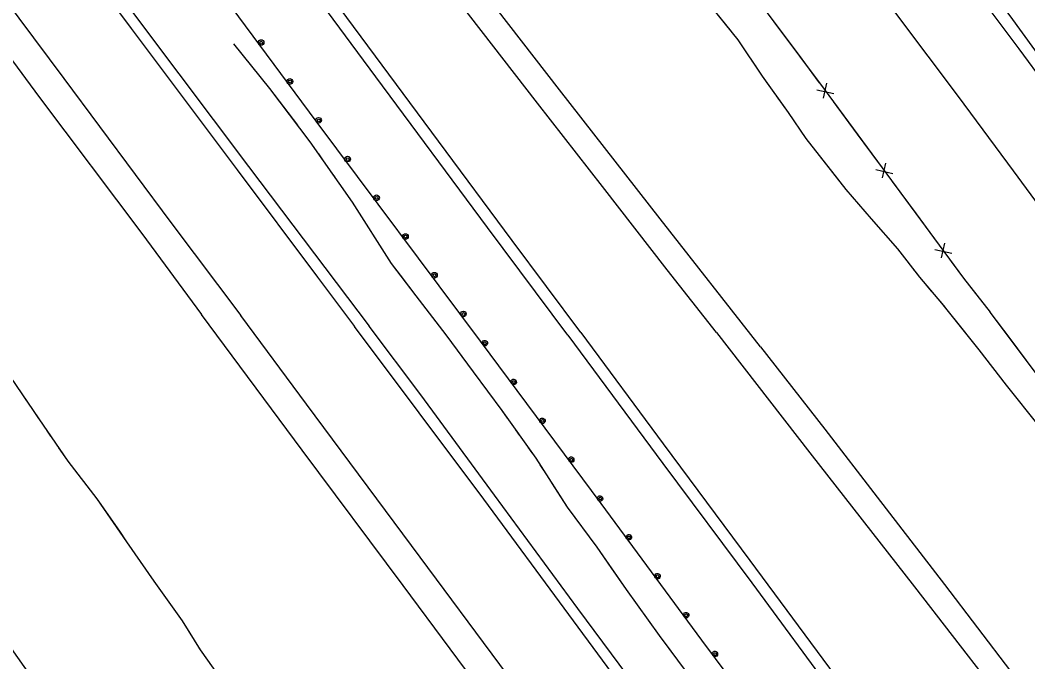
# Model space of a CAD drawing. Extents: x 353423 to 364002, y 127000 to 201942.
# Drawn here: x 357820.4 to 358103.2, y 134304.5 to 134484.5 of the extents above; entities that cross this region are included whole.
import ezdxf

# ---------------------------------------------------------------- set-up
doc = ezdxf.new("R2010")
doc.units = 0
for name, color, linetype in [('E_DTM_SlopeBottom', 7, 'Continuous'), ('E_DTM_SlopeTop', 7, 'Continuous'), ('E_MISCPROP', 7, 'Continuous'), ('E_STRUCT_WingWall', 7, 'Continuous')]:
    doc.layers.add(name, color=color, linetype=linetype)

msp = doc.modelspace()

# ---------------------------------------------------------------- linework, layer by layer
at = {"layer": 'E_DTM_SlopeBottom'}
for p, q in [((358046.7, 134466.76), (358045.81, 134462.63)), ((358044, 134464.97), (358048.81, 134463.91)), ((358063.26, 134444.35), (358062.36, 134440.22)), ((358060.55, 134442.56), (358065.36, 134441.5)), ((358079.81, 134421.94), (358078.92, 134417.8)), ((358077.1, 134420.15), (358081.91, 134419.08))]:
    msp.add_line(p, q, dxfattribs=at)
for points in [[(357447.21, 135217.01), (357483.92, 135174.33), (357519.83, 135132.37), (357549.54, 135096.93), (357579.24, 135062.41), (357597.79, 135040.52), (357621.03, 135013.52), (357648.32, 134981.45), (357673.52, 134950.39), (357705.77, 134910.59), (357734.92, 134872.77), (357758.85, 134841.87), (357790.03, 134802.64), (357817.81, 134767.3), (357845.11, 134732.58), (357868.77, 134701.15), (357900.84, 134659.37), (357938.33, 134610.02), (357968.56, 134569.24), (358003.7, 134521.89), (358046.03, 134465.14), (358085.2, 134412.11), (358092.67, 134402.56)], [(358031.98, 134483.99), (358038.75, 134474.91)], [(358038.75, 134474.91), (358044.7, 134466.93)], [(358048.62, 134461.64), (358055.34, 134452.54)], [(358055.34, 134452.54), (358061.26, 134444.53)], [(358065.17, 134439.23), (358071.89, 134430.13)], [(358071.89, 134430.13), (358077.81, 134422.12)], [(358081.72, 134416.82), (358085.2, 134412.11), (358088.57, 134407.81)], [(358088.57, 134407.81), (358092.67, 134402.56)], [(358125.09, 133893.37), (358100.76, 133925.95), (358080.62, 133954.99), (358087.05, 134002.01), (358097, 134050.89), (358091.62, 134058.88), (358038.35, 134056.14), (358005.27, 134055.39), (357978.53, 134090.86), (357943.72, 134138.14), (357893.34, 134207.85), (357862.35, 134248.85), (357831.11, 134289.61), (357804.85, 134326.82), (357784.28, 134354.17), (357746.81, 134404.35)], [(358435.86, 133952.59), (358393.53, 133995.64), (358355.13, 134047.78), (358318.08, 134098.15), (358281.06, 134148.45), (358254.55, 134185.41), (358218.26, 134233.74), (358182.35, 134282.36), (358148.23, 134328.01), (358112.55, 134376.05), (358092.67, 134402.56)], [(358098.22, 134395.16), (358092.67, 134402.56)], [(358105.01, 134386.11), (358098.22, 134395.16)]]:
    msp.add_lwpolyline(points, dxfattribs=at)
at = {"layer": 'E_DTM_SlopeTop'}
for points in [[(358028.18, 134392.9), (358000.01, 134428.74), (357971.76, 134464.97), (357946.87, 134497.14), (357917.54, 134534.71), (357893.29, 134565.79), (357863.7, 134604.36), (357833.71, 134643.36), (357808.08, 134677.2), (357781.71, 134710.97), (357753.68, 134747.73), (357728.91, 134779.61), (357698.53, 134817.83), (357671.38, 134851.83), (357641.27, 134889.51), (357615.87, 134921.19), (357589.3, 134953.78), (357562.9, 134986.28), (357534.84, 135020.47), (357508.93, 135051.35), (357481.06, 135084.46), (357451.01, 135119.99)], [(358015.83, 134396.91), (358001.99, 134414.45), (357983.82, 134437.86), (357965.64, 134461.22), (357943.39, 134489.93), (357916.54, 134524.34), (357890.09, 134558.45), (357865.41, 134590.28), (357839.77, 134623.71), (357813.43, 134657.28), (357784.59, 134694.35), (357763.33, 134721.42), (357737.87, 134753.77), (357715.04, 134782.71), (357691.82, 134812.02), (357664.99, 134845.65), (357648.47, 134866.2), (357606.79, 134918.02), (357578.03, 134953.3), (357547.68, 134989.99), (357520.1, 135023.14), (357487.3, 135062.25), (357456.58, 135098.83)], [(357977.82, 134396.88), (357958.54, 134422.67), (357937.8, 134450.55), (357912.15, 134485.18), (357889.18, 134516.14), (357867.47, 134545.21), (357845.65, 134574.49), (357822.86, 134604.71), (357799.27, 134635.73), (357778.06, 134663.09), (357754.89, 134693.15), (357731.12, 134723.68), (357709.34, 134751.55), (357682.99, 134784.59), (357663.12, 134809.6), (357641.05, 134837.24), (357614.41, 134870.4), (357588.41, 134902.48), (357563.16, 134933.33), (357538.99, 134962.88), (357511.05, 134996.54), (357478.65, 135035.31), (357446.49, 135073.61)], [(357974.16, 134396.1), (357951.61, 134426.34), (357920.26, 134468.55), (357894.74, 134503.14), (357873.91, 134531.11), (357849.85, 134563.01), (357828.45, 134591.29), (357805.06, 134622.18), (357779.3, 134655.69), (357757.3, 134684.52), (357729.97, 134719.61), (357707.76, 134748.07), (357682.69, 134779.79), (357659.63, 134808.9), (357634.32, 134840.62), (357606.44, 134875.39), (357581.64, 134906.11), (357555.07, 134938.37), (357530.82, 134968), (357503.23, 135001.27), (357472.85, 135037.8), (357445.41, 135070.33)], [(357465.4, 134979.05), (357490.38, 134948.82), (357518.96, 134914.24), (357546.89, 134880.05), (357573.33, 134847.31), (357596.96, 134817.81), (357627.11, 134780.22), (357652.81, 134747.57), (357678.27, 134715.22), (357702.18, 134685.1), (357730.12, 134648.27), (357753.59, 134617.25), (357781.22, 134581.13), (357803.81, 134551.17), (357829.63, 134516.66), (357855, 134482.62), (357884.54, 134443.43), (357918.34, 134398.65)], [(357466.77, 134971.22), (357496.12, 134935.88), (357519.61, 134907.22), (357542.21, 134879.44), (357563.78, 134852.86), (357589.5, 134821.12), (357620.69, 134782.05), (357647.32, 134748.72), (357670.23, 134719.99), (357697.4, 134685.16), (357720.41, 134655.43), (357749.27, 134617.5), (357772.27, 134587.4), (357799.22, 134551.92), (357822.09, 134521.58), (357851.61, 134482.1), (357881.34, 134442.45), (357903.85, 134412.37), (357914.23, 134398.54)], [(357439.16, 134967.62), (357472.27, 134927.59), (357500.6, 134893.06), (357526.57, 134861.27), (357553.57, 134827.85), (357584.12, 134789.83), (357612.76, 134754.1), (357644.02, 134714.49), (357674.67, 134675.6), (357697.76, 134645.92), (357725.08, 134610.34), (357751.48, 134576.06), (357778.34, 134540.41), (357803.25, 134507.54), (357832.69, 134468.11), (357862.73, 134427.71), (357882.4, 134401.63)], [(357466.15, 134921.46), (357489.84, 134892.5), (357513.61, 134863.38), (357535.92, 134835.53), (357561, 134804.51), (357586.64, 134772.49), (357611.87, 134741.14), (357637.26, 134709.04), (357661.37, 134678.79), (357685.18, 134648.17), (357707.7, 134618.79), (357730.9, 134588.57), (357753.08, 134560.06), (357776.1, 134529.43), (357800.41, 134497.32), (357825.9, 134462.74), (357854.59, 134424.68), (357871.32, 134401.93)], [(357827.25, 134809.38), (357841.61, 134789.96), (357855.57, 134770.88), (357870.09, 134751.34), (357883.57, 134733.05), (357896.05, 134716.12), (357907.97, 134699.74), (357919.73, 134683.7), (357933.38, 134665.54), (357948.29, 134645.11), (357964.28, 134623.3), (357979.6, 134602.82), (357993.17, 134584.91), (358006.05, 134567.35), (358019.68, 134548.73), (358036.28, 134526.4), (358052.44, 134504.95), (358066.64, 134485.71), (358083.64, 134463.08), (358099.08, 134442.23), (358117.38, 134417.42)], [(358163.43, 134391.47), (358150.5, 134408.62), (358132.32, 134433.51), (358115.93, 134455.83), (358100.82, 134476.39), (358086.5, 134495.6), (358070.22, 134517.5), (358052.71, 134540.97), (358038.63, 134560.17), (358023.43, 134580.48), (358008.36, 134601.08), (357994.63, 134619.4), (357979.04, 134640.51), (357963.15, 134661.54), (357949.64, 134680.07), (357936.23, 134697.77), (357919.48, 134720.64), (357907.44, 134737.14), (357904.42, 134741.6), (357899.78, 134750.31), (357896.65, 134758.61), (357895.02, 134767.76)], [(358168.48, 134390.5), (358157.23, 134405.74), (358145.03, 134422.26), (358128.12, 134445.25), (358112.08, 134466.66), (358098.25, 134485.65), (358078.18, 134512.53), (358062.63, 134533.55), (358047.95, 134553.55), (358031.72, 134575.33), (358016.45, 134596.26), (358001.41, 134616.53), (357984.53, 134639.15), (357969.21, 134659.75), (357954.95, 134679.66), (357941.03, 134698.29), (357926.65, 134717.08), (357918.09, 134729.04), (357909.78, 134741.32), (357901.66, 134754.67), (357895.02, 134767.76)], [(358113.99, 134074.7), (358093.46, 134101.84), (358069.79, 134134.13), (358048.77, 134162.48), (358025.59, 134193.8), (358002.54, 134225.21), (357978.09, 134258.25), (357954.3, 134290.41), (357927.93, 134325.92), (357899.53, 134363.91), (357871.32, 134401.93)], [(358128.03, 134065.44), (358098.71, 134107.01), (358073.67, 134142.71), (358051.94, 134173.43), (358031.09, 134201.66), (358003.9, 134238.3), (357980.6, 134269.5), (357955.09, 134303.8), (357932.72, 134333.83), (357900.76, 134376.8), (357882.4, 134401.63)], [(358415.27, 133722.02), (358387.19, 133760), (358361.15, 133795.17), (358331.12, 133835.63), (358300.06, 133877.67), (358267.49, 133921.52), (358236.31, 133963.85), (358198.76, 134014.23), (358159.51, 134067.42), (358127.47, 134110.72), (358088.74, 134163.19), (358058.38, 134204.18), (358025.08, 134249.29), (358000.18, 134282.95), (357974.43, 134317.75), (357950.56, 134350.12), (357914.23, 134398.54)], [(358106.97, 134143.92), (358088.23, 134169.17), (358064.15, 134201.5), (358042.57, 134230.73), (358023.51, 134256.52), (358002.57, 134284.96), (357976.94, 134319.46), (357953.52, 134351.21), (357932.83, 134379.43), (357918.34, 134398.65)], [(357974.16, 134396.1), (358000.81, 134360.16), (358025.74, 134326.62), (358049.41, 134294.54), (358078.22, 134255.27), (358106.79, 134216.99), (358136.71, 134176.45), (358164.66, 134138.72), (358192.37, 134101.28), (358220.57, 134063.13), (358243.14, 134032.73), (358264.16, 134004.3), (358286.81, 133973.85), (358308.07, 133945.08), (358330.44, 133914.93), (358355.78, 133880.67), (358380.96, 133846.88), (358401.94, 133818.36), (358421.37, 133792.31)], [(357977.82, 134396.88), (358000.87, 134365.68), (358025.16, 134332.89), (358049.16, 134300.56), (358073.6, 134267.52), (358092.86, 134241.31), (358113.39, 134213.38), (358134.53, 134185.23), (358161.55, 134148.55), (358196.56, 134101.27), (358229.62, 134056.67), (358260.76, 134014.63), (358289.78, 133975.39), (358321.32, 133932.76), (358347.93, 133897.12), (358377.8, 133856.42), (358406.41, 133817.77), (358421.8, 133796.91)], [(358015.83, 134396.91), (358042, 134363.14), (358071.37, 134325.52), (358103.15, 134284.62), (358132.19, 134247.25), (358162.7, 134208.21), (358197.09, 134163.88), (358229.11, 134122.94), (358255.26, 134089.84), (358283.44, 134053.73), (358305.37, 134025.24), (358330.29, 133993.23), (358358.14, 133957.2), (358386.24, 133921.21), (358412.62, 133887.07), (358427.98, 133866.96)], [(358028.18, 134392.9), (358046.23, 134369.73), (358060.9, 134350.67), (358079.8, 134326.16), (358098.38, 134301.86), (358113.37, 134282.76), (358128.97, 134262.48), (358141.8, 134246.14), (358160.67, 134221.88), (358179.91, 134197.04), (358197.22, 134174.83), (358217.16, 134149.57), (358234.96, 134126.11), (358254.28, 134101.6), (358272.57, 134077.51), (358288.71, 134057.06), (358306.44, 134034.23), (358323.99, 134010.82), (358345.06, 133983.17), (358362.9, 133959.8), (358382.39, 133934.95), (358402.48, 133908.73), (358426.16, 133877.85)]]:
    msp.add_lwpolyline(points, dxfattribs=at)
at = {"layer": 'E_MISCPROP'}
for points in [[(357772.53, 134630.48), (357784.94, 134614.25), (357827.25, 134558.33), (357865.88, 134506.84), (357903.41, 134456.12), (357949.51, 134394.49)], [(357772.53, 134630.48), (357784.94, 134614.25), (357827.25, 134558.33), (357865.88, 134506.84), (357903.41, 134456.12), (357949.51, 134394.49)], [(357949.51, 134394.49), (357983.38, 134348.89), (358011.62, 134310.61), (358041.74, 134270.16), (358067.7, 134234.86), (358100.47, 134190.43), (358137.93, 134139.92), (358178.62, 134084.9), (358208.98, 134043.99), (358254.85, 133981.72), (358294.56, 133928.24), (358331.38, 133878.66), (358371.04, 133825.05), (358388.06, 133801.9), (358395.89, 133790.47), (358407.33, 133770)], [(357949.51, 134394.49), (357983.38, 134348.89), (358011.62, 134310.61), (358041.74, 134270.16), (358067.7, 134234.86), (358100.47, 134190.43), (358137.93, 134139.92), (358178.62, 134084.9), (358208.98, 134043.99), (358254.85, 133981.72), (358294.56, 133928.24), (358331.38, 133878.66), (358371.04, 133825.05), (358388.06, 133801.9), (358395.89, 133790.47), (358407.33, 133770)]]:
    msp.add_lwpolyline(points, dxfattribs=at)
for centre, radius in [((357888.07, 134478.19), 0.79), ((357888.09, 134478.15), 0.398), ((357896.13, 134467.29), 0.79), ((357896.16, 134467.25), 0.398), ((357904.2, 134456.39), 0.79), ((357904.23, 134456.35), 0.398), ((357912.32, 134445.53), 0.79), ((357912.35, 134445.49), 0.398), ((357920.45, 134434.67), 0.79), ((357920.47, 134434.63), 0.398), ((357928.57, 134423.8), 0.79), ((357928.6, 134423.77), 0.398), ((357936.69, 134412.94), 0.79), ((357936.72, 134412.91), 0.398), ((357944.82, 134402.08), 0.79), ((357944.84, 134402.05), 0.398)]:
    msp.add_circle(centre, radius, dxfattribs=at)
for centre, major_axis, ratio in [((357950.85, 134393.9), (0.493, -0.618), 0.910696), ((357950.87, 134393.86), (0.248, -0.311), 0.910696), ((357958.93, 134383.01), (0.493, -0.618), 0.910696), ((357958.96, 134382.97), (0.248, -0.311), 0.910696), ((357967.02, 134372.12), (0.493, -0.618), 0.910696), ((357967.04, 134372.09), (0.248, -0.311), 0.910696), ((357975.11, 134361.24), (0.493, -0.618), 0.910696), ((357975.13, 134361.2), (0.248, -0.311), 0.910696), ((357983.19, 134350.35), (0.493, -0.618), 0.910696), ((357983.22, 134350.32), (0.248, -0.311), 0.910696), ((357991.25, 134339.44), (0.488, -0.622), 0.910745), ((357991.27, 134339.4), (0.246, -0.313), 0.910745), ((357999.3, 134328.53), (0.488, -0.622), 0.910745), ((357999.33, 134328.49), (0.246, -0.313), 0.910745), ((358007.35, 134317.61), (0.488, -0.622), 0.910745), ((358007.38, 134317.58), (0.246, -0.313), 0.910745), ((358015.42, 134306.72), (0.498, -0.614), 0.910638), ((358015.45, 134306.68), (0.251, -0.309), 0.910638)]:
    msp.add_ellipse(centre, major_axis=major_axis, ratio=ratio, dxfattribs=at)
at = {"layer": 'E_STRUCT_WingWall'}
for points in [[(357917.02, 134605.48), (357924.98, 134596.92), (357934.43, 134585.98), (357941.36, 134577.49), (357949.56, 134567.61), (357957.08, 134558.29), (357966.14, 134547.76), (357975.63, 134536.2), (357984.99, 134524.67), (357994.48, 134513.19), (358003.55, 134501.8), (358012.43, 134490.74), (358021.87, 134478.93), (358028.62, 134468.8), (358035.99, 134458.57), (358040.88, 134451.33), (358052.15, 134436.96), (358059.29, 134428.8), (358066.67, 134420.38), (358072.82, 134412.37), (358079.03, 134405.11), (358089.49, 134391.97)], [(358001.87, 134503.91), (358003.55, 134501.8), (358012.43, 134490.74), (358020, 134481.27)], [(357880.34, 134477.86), (357890.38, 134465.33), (357901.76, 134450.36), (357913.58, 134433.45), (357924.57, 134416.27), (357931.43, 134407.12), (357939.88, 134396.18)], [(357880.34, 134477.86), (357890.38, 134465.33), (357898.22, 134455.02)], [(358022.42, 134478.09), (358023.53, 134476.43)], [(358025.75, 134473.1), (358026.86, 134471.44)], [(358029.11, 134468.13), (358030.28, 134466.5)], [(358032.61, 134463.26), (358035.99, 134458.57), (358040.88, 134451.33), (358049.82, 134439.93)], [(357900.64, 134451.84), (357901.76, 134450.36), (357901.84, 134450.24)], [(357904.14, 134446.96), (357905.28, 134445.33)], [(357907.57, 134442.05), (357908.72, 134440.41)], [(358049.82, 134439.93), (358052.15, 134436.96), (358059.29, 134428.8), (358066.67, 134420.38), (358068.61, 134417.85)], [(357911.01, 134437.13), (357913.58, 134433.45), (357924.57, 134416.27), (357927.04, 134412.98)], [(357927.04, 134412.98), (357931.43, 134407.12), (357939.88, 134396.18)], [(358071.04, 134414.68), (358072.26, 134413.1)], [(358074.83, 134410.02), (358076.12, 134408.5)], [(357803.21, 134407.13), (357810.4, 134395.09), (357817.7, 134384.33), (357825.64, 134372.62), (357833.8, 134360.82), (357841.96, 134350.22), (357850.32, 134338.2), (357857.94, 134327.15), (357865.86, 134316.02), (357870.98, 134307.87), (357878.2, 134297.57), (357884.45, 134289.19), (357889.95, 134281.16)], [(358078.72, 134405.46), (358079.03, 134405.11), (358079.98, 134403.91)], [(358082.47, 134400.78), (358089.49, 134391.97)], [(357939.88, 134396.18), (357947.59, 134385.8), (357955.59, 134375.03), (357965.13, 134361.6), (357973.92, 134347.88), (357982.25, 134336.7), (357990.49, 134324.81), (357999.74, 134311.92), (358007.58, 134301.36), (358016.32, 134289.89), (358026.24, 134276.65), (358035.14, 134264.96), (358044.12, 134252.94), (358052.85, 134241.05), (358063.47, 134227.52), (358072.75, 134216.28), (358079.78, 134207.73), (358087.54, 134197.64), (358092.64, 134190.77), (358095.05, 134187.71), (358097.7, 134183.9)], [(357939.88, 134396.18), (357947.59, 134385.8), (357955.59, 134375.03), (357957.12, 134372.87)], [(358089.49, 134391.97), (358097.13, 134382.12), (358106.36, 134370.55)], [(358089.49, 134391.97), (358097.13, 134382.12), (358106.36, 134370.55), (358107.38, 134369.14)], [(357821.05, 134379.38), (357822.18, 134377.73)], [(357824.42, 134374.42), (357825.54, 134372.76)], [(357827.82, 134369.47), (357828.95, 134367.83)], [(357959.44, 134369.61), (357960.6, 134367.98)], [(357831.23, 134364.53), (357833.8, 134360.82), (357841.96, 134350.22), (357848.3, 134341.11)], [(357962.92, 134364.72), (357964.07, 134363.09)], [(357966.3, 134359.77), (357967.38, 134358.08)], [(357969.54, 134354.72), (357973.92, 134347.88), (357982.25, 134336.7), (357986.2, 134330.99)], [(357848.3, 134341.11), (357850.32, 134338.2), (357857.94, 134327.15), (357864.92, 134317.34)], [(357986.2, 134330.99), (357990.49, 134324.81), (357999.74, 134311.92), (358003.09, 134307.42)], [(357867.12, 134314), (357868.19, 134312.31)], [(357870.32, 134308.92), (357870.98, 134307.87), (357871.41, 134307.25)]]:
    msp.add_lwpolyline(points, dxfattribs=at)

doc.saveas('drawing.dxf')
